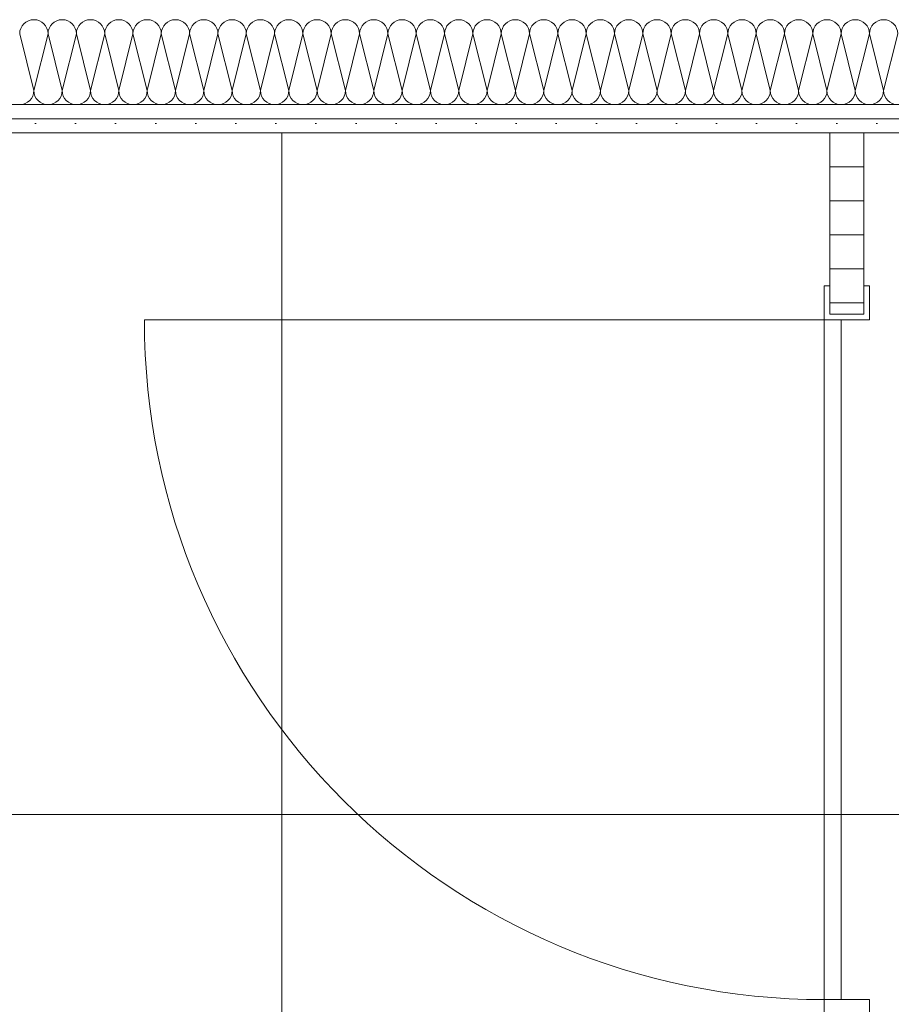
# Model space of a CAD drawing. Header units: metres. Extents: x -4 to 100, y -11 to 17.
# Tile 451 of 728: x 41.175 to 41.944, y 3.041 to 3.91. Entities that reach past the tile are written whole.
import ezdxf

# ---------------------------------------------------------------- set-up
doc = ezdxf.new("R2010")
doc.units = ezdxf.units.M
doc.header["$MEASUREMENT"] = 0
doc.linetypes.add('Wipeout_Contour', pattern=[1, 0, -1])
for name, color, linetype in [('152 - Bemaßung_ Beschriftung.Ausbau', 7, 'Continuous'), ('Neubau_606 - Struktur.Wand Innen Ausbau', 7, 'Continuous'), ('Neubau_650 - Abdeckung.Fußboden Aufbau', 7, 'Continuous'), ('Neubau_702 - Einrichtung.Möbel Sanitär', 7, 'Continuous')]:
    doc.layers.add(name, color=color, linetype=linetype)
doc.styles.add('ERSTELLTER_STIL_2', font='txt')
doc.dimstyles.new('ERSTELLTER_STIL__3', dxfattribs={"dimtxt": 0.1, "dimasz": 0.0532, "dimexe": 0.18, "dimexo": 0.0625, "dimgap": 0, "dimtad": 1, "dimzin": 0, "dimdsep": 46, "dimtxsty": 'ERSTELLTER_STIL_2', "dimblk": 'ARROWHEAD_2', "dimblk1": 'ARROWHEAD_2', "dimblk2": 'ARROWHEAD_2', "dimcen": 0.09, "dimse1": 1, "dimse2": 1, "dimclrd": 7, "dimclre": 7, "dimclrt": 7, "dimazin": 0, "dimtfac": 1, "dimtdec": 4, "dimtmove": 0, "dimatfit": 3, "dimfxl": 1, "dimtolj": 1, "dimtzin": 0, "dimarcsym": 0})
doc.dimstyles.new('ERSTELLTER_STIL__5', dxfattribs={"dimtxt": 0.1, "dimasz": 0.0532, "dimexe": 0.18, "dimexo": 0.0625, "dimgap": 0, "dimtad": 1, "dimtih": 1, "dimtoh": 1, "dimzin": 0, "dimdsep": 46, "dimtxsty": 'ERSTELLTER_STIL_2', "dimblk": 'ARROWHEAD_2', "dimblk1": 'ARROWHEAD_2', "dimblk2": 'ARROWHEAD_2', "dimcen": 0.09, "dimse1": 1, "dimse2": 1, "dimclrd": 7, "dimclre": 7, "dimclrt": 7, "dimazin": 0, "dimtfac": 1, "dimtdec": 4, "dimtmove": 0, "dimatfit": 3, "dimfxl": 1, "dimtolj": 1, "dimtzin": 0, "dimarcsym": 0})
doc.dimstyles.new('ERSTELLTER_STIL__6', dxfattribs={"dimtxt": 0.1, "dimasz": 0.0532, "dimexe": 0.18, "dimexo": 0.0625, "dimgap": 0, "dimtad": 1, "dimtih": 1, "dimtoh": 1, "dimzin": 0, "dimdsep": 46, "dimtxsty": 'ERSTELLTER_STIL_2', "dimblk": 'ARROWHEAD_2', "dimblk1": 'ARROWHEAD_2', "dimblk2": 'ARROWHEAD_2', "dimcen": 0.09, "dimse1": 1, "dimse2": 1, "dimclrd": 7, "dimclre": 7, "dimclrt": 7, "dimazin": 0, "dimtfac": 1, "dimtdec": 4, "dimtmove": 2, "dimatfit": 3, "dimfxl": 1, "dimtolj": 1, "dimtzin": 0, "dimarcsym": 0})
pattern_1 = [(45, (0, 0), (-0.01767767, 0.01767767), [0, -0.025])]

# ---------------------------------------------------------------- blocks, each defined once
blk = doc.blocks.new('*X174')
at = {"layer": 'Neubau_606 - Struktur.Wand Innen Ausbau', "color": 7, "linetype": 'Continuous', "lineweight": 5}
for p, q in [((41.175, 3.8975), (41.1875, 3.8475)), ((41.2, 3.8975), (41.1875, 3.8475)), ((41.2, 3.8975), (41.2125, 3.8475)), ((41.225, 3.8975), (41.2125, 3.8475)), ((41.225, 3.8975), (41.2375, 3.8475)), ((41.25, 3.8975), (41.2375, 3.8475)), ((41.25, 3.8975), (41.2625, 3.8475)), ((41.275, 3.8975), (41.2625, 3.8475)), ((41.275, 3.8975), (41.2875, 3.8475)), ((41.3, 3.8975), (41.2875, 3.8475)), ((41.3, 3.8975), (41.3125, 3.8475)), ((41.325, 3.8975), (41.3125, 3.8475)), ((41.325, 3.8975), (41.3375, 3.8475)), ((41.35, 3.8975), (41.3375, 3.8475)), ((41.35, 3.8975), (41.3625, 3.8475)), ((41.375, 3.8975), (41.3625, 3.8475)), ((41.375, 3.8975), (41.3875, 3.8475)), ((41.4, 3.8975), (41.3875, 3.8475)), ((41.4, 3.8975), (41.4125, 3.8475)), ((41.425, 3.8975), (41.4125, 3.8475)), ((41.425, 3.8975), (41.4375, 3.8475)), ((41.45, 3.8975), (41.4375, 3.8475)), ((41.45, 3.8975), (41.4625, 3.8475)), ((41.475, 3.8975), (41.4625, 3.8475)), ((41.475, 3.8975), (41.4875, 3.8475)), ((41.5, 3.8975), (41.4875, 3.8475)), ((41.5, 3.8975), (41.5125, 3.8475)), ((41.525, 3.8975), (41.5125, 3.8475)), ((41.525, 3.8975), (41.5375, 3.8475)), ((41.55, 3.8975), (41.5375, 3.8475)), ((41.55, 3.8975), (41.5625, 3.8475)), ((41.575, 3.8975), (41.5625, 3.8475)), ((41.575, 3.8975), (41.5875, 3.8475)), ((41.6, 3.8975), (41.5875, 3.8475)), ((41.6, 3.8975), (41.6125, 3.8475)), ((41.625, 3.8975), (41.6125, 3.8475)), ((41.625, 3.8975), (41.6375, 3.8475)), ((41.65, 3.8975), (41.6375, 3.8475)), ((41.65, 3.8975), (41.6625, 3.8475)), ((41.675, 3.8975), (41.6625, 3.8475)), ((41.675, 3.8975), (41.6875, 3.8475)), ((41.7, 3.8975), (41.6875, 3.8475)), ((41.7, 3.8975), (41.7125, 3.8475)), ((41.725, 3.8975), (41.7125, 3.8475)), ((41.725, 3.8975), (41.7375, 3.8475)), ((41.75, 3.8975), (41.7375, 3.8475)), ((41.75, 3.8975), (41.7625, 3.8475)), ((41.775, 3.8975), (41.7625, 3.8475)), ((41.775, 3.8975), (41.7875, 3.8475)), ((41.8, 3.8975), (41.7875, 3.8475)), ((41.8, 3.8975), (41.8125, 3.8475)), ((41.825, 3.8975), (41.8125, 3.8475)), ((41.825, 3.8975), (41.8375, 3.8475)), ((41.85, 3.8975), (41.8375, 3.8475)), ((41.85, 3.8975), (41.8625, 3.8475)), ((41.875, 3.8975), (41.8625, 3.8475)), ((41.875, 3.8975), (41.8875, 3.8475)), ((41.9, 3.8975), (41.8875, 3.8475)), ((41.9, 3.8975), (41.9125, 3.8475)), ((41.925, 3.8975), (41.9125, 3.8475)), ((41.925, 3.8975), (41.9375, 3.8475)), ((41.95, 3.8975), (41.9375, 3.8475))]:
    blk.add_line(p, q, dxfattribs=at)
for centre, start, end in [((41.1875, 3.8975), 89.99996, 179.99996), ((41.1875, 3.8975), 359.99996, 89.99996), ((41.2125, 3.8975), 89.99996, 179.99996), ((41.2125, 3.8975), 359.99996, 89.99996), ((41.2375, 3.8975), 89.99996, 179.99996), ((41.2375, 3.8975), 359.99996, 89.99996), ((41.2625, 3.8975), 89.99996, 179.99996), ((41.2625, 3.8975), 359.99996, 89.99996), ((41.2875, 3.8975), 89.99996, 179.99996), ((41.2875, 3.8975), 359.99996, 89.99996), ((41.3125, 3.8975), 89.99996, 179.99996), ((41.3125, 3.8975), 359.99996, 89.99996), ((41.3375, 3.8975), 89.99996, 179.99996), ((41.3375, 3.8975), 359.99996, 89.99996), ((41.3625, 3.8975), 89.99996, 179.99996), ((41.3625, 3.8975), 359.99996, 89.99996), ((41.3875, 3.8975), 89.99996, 179.99996), ((41.3875, 3.8975), 359.99996, 89.99996), ((41.4125, 3.8975), 89.99996, 179.99996), ((41.4125, 3.8975), 359.99996, 89.99996), ((41.4375, 3.8975), 89.99996, 179.99996), ((41.4375, 3.8975), 359.99996, 89.99996), ((41.4625, 3.8975), 89.99996, 179.99996), ((41.4625, 3.8975), 359.99996, 89.99996), ((41.4875, 3.8975), 89.99996, 179.99996), ((41.4875, 3.8975), 359.99996, 89.99996), ((41.5125, 3.8975), 89.99996, 179.99996), ((41.5125, 3.8975), 359.99996, 89.99996), ((41.5375, 3.8975), 89.99996, 179.99996), ((41.5375, 3.8975), 359.99996, 89.99996), ((41.5625, 3.8975), 89.99996, 179.99996), ((41.5625, 3.8975), 359.99996, 89.99996), ((41.5875, 3.8975), 89.99996, 179.99996), ((41.5875, 3.8975), 359.99996, 89.99996), ((41.6125, 3.8975), 89.99996, 179.99996), ((41.6125, 3.8975), 359.99996, 89.99996), ((41.6375, 3.8975), 89.99996, 179.99996), ((41.6375, 3.8975), 359.99996, 89.99996), ((41.6625, 3.8975), 89.99996, 179.99996), ((41.6625, 3.8975), 359.99996, 89.99996), ((41.6875, 3.8975), 89.99996, 179.99996), ((41.6875, 3.8975), 359.99996, 89.99996), ((41.7125, 3.8975), 89.99996, 179.99996), ((41.7125, 3.8975), 359.99996, 89.99996), ((41.7375, 3.8975), 89.99996, 179.99996), ((41.7375, 3.8975), 359.99996, 89.99996), ((41.7625, 3.8975), 89.99996, 179.99996), ((41.7625, 3.8975), 359.99996, 89.99996), ((41.7875, 3.8975), 89.99996, 179.99996), ((41.7875, 3.8975), 359.99996, 89.99996), ((41.8125, 3.8975), 89.99996, 179.99996), ((41.8125, 3.8975), 359.99996, 89.99996), ((41.8375, 3.8975), 89.99996, 179.99996), ((41.8375, 3.8975), 359.99996, 89.99996), ((41.8625, 3.8975), 89.99996, 179.99996), ((41.8625, 3.8975), 359.99996, 89.99996), ((41.8875, 3.8975), 89.99996, 179.99996), ((41.8875, 3.8975), 359.99996, 89.99996), ((41.9125, 3.8975), 89.99996, 179.99996), ((41.9125, 3.8975), 359.99996, 89.99996), ((41.9375, 3.8975), 89.99996, 179.99996), ((41.9375, 3.8975), 359.99996, 89.99996), ((41.175, 3.8475), 269.99996, 359.99996), ((41.2, 3.8475), 179.99996, 269.99996), ((41.2, 3.8475), 269.99996, 359.99996), ((41.225, 3.8475), 179.99996, 269.99996), ((41.225, 3.8475), 269.99996, 359.99996), ((41.25, 3.8475), 179.99996, 269.99996), ((41.25, 3.8475), 269.99996, 359.99996), ((41.275, 3.8475), 179.99996, 269.99996), ((41.275, 3.8475), 269.99996, 359.99996), ((41.3, 3.8475), 179.99996, 269.99996), ((41.3, 3.8475), 269.99996, 359.99996), ((41.325, 3.8475), 179.99996, 269.99996), ((41.325, 3.8475), 269.99996, 359.99996), ((41.35, 3.8475), 179.99996, 269.99996), ((41.35, 3.8475), 269.99996, 359.99996), ((41.375, 3.8475), 179.99996, 269.99996), ((41.375, 3.8475), 269.99996, 359.99996), ((41.4, 3.8475), 179.99996, 269.99996), ((41.4, 3.8475), 269.99996, 359.99996), ((41.425, 3.8475), 179.99996, 269.99996), ((41.425, 3.8475), 269.99996, 359.99996), ((41.45, 3.8475), 179.99996, 269.99996), ((41.45, 3.8475), 269.99996, 359.99996), ((41.475, 3.8475), 179.99996, 269.99996), ((41.475, 3.8475), 269.99996, 359.99996), ((41.5, 3.8475), 179.99996, 269.99996), ((41.5, 3.8475), 269.99996, 359.99996), ((41.525, 3.8475), 179.99996, 269.99996), ((41.525, 3.8475), 269.99996, 359.99996), ((41.55, 3.8475), 179.99996, 269.99996), ((41.55, 3.8475), 269.99996, 359.99996), ((41.575, 3.8475), 179.99996, 269.99996), ((41.575, 3.8475), 269.99996, 359.99996), ((41.6, 3.8475), 179.99996, 269.99996), ((41.6, 3.8475), 269.99996, 359.99996), ((41.625, 3.8475), 179.99996, 269.99996), ((41.625, 3.8475), 269.99996, 359.99996), ((41.65, 3.8475), 179.99996, 269.99996), ((41.65, 3.8475), 269.99996, 359.99996), ((41.675, 3.8475), 179.99996, 269.99996), ((41.675, 3.8475), 269.99996, 359.99996), ((41.7, 3.8475), 179.99996, 269.99996), ((41.7, 3.8475), 269.99996, 359.99996), ((41.725, 3.8475), 179.99996, 269.99996), ((41.725, 3.8475), 269.99996, 359.99996), ((41.75, 3.8475), 179.99996, 269.99996), ((41.75, 3.8475), 269.99996, 359.99996), ((41.775, 3.8475), 179.99996, 269.99996), ((41.775, 3.8475), 269.99996, 359.99996), ((41.8, 3.8475), 179.99996, 269.99996), ((41.8, 3.8475), 269.99996, 359.99996), ((41.825, 3.8475), 179.99996, 269.99996), ((41.825, 3.8475), 269.99996, 359.99996), ((41.85, 3.8475), 179.99996, 269.99996), ((41.85, 3.8475), 269.99996, 359.99996), ((41.875, 3.8475), 179.99996, 269.99996), ((41.875, 3.8475), 269.99996, 359.99996), ((41.9, 3.8475), 179.99996, 269.99996), ((41.9, 3.8475), 269.99996, 359.99996), ((41.925, 3.8475), 179.99996, 269.99996), ((41.925, 3.8475), 269.99996, 359.99996), ((41.95, 3.8475), 179.99996, 269.99996)]:
    blk.add_arc(centre, 0.0125, start, end, dxfattribs=at)
blk = doc.blocks.new('*D694')
at = {"layer": '152 - Bemaßung_ Beschriftung.Ausbau', "color": 7, "linetype": 'Continuous', "lineweight": 5}
for p, q in [((40.44003, 2.09752), (40.44003, 2.20252)), ((41.89003, 2.09752), (41.89003, 2.20252)), ((40.46023, 2.18502), (40.41982, 2.11502)), ((41.91024, 2.18502), (41.86982, 2.11502)), ((40.44003, 2.15002), (41.89003, 2.15002))]:
    blk.add_line(p, q, dxfattribs=at)
at = {"layer": '152 - Bemaßung_ Beschriftung.Ausbau', "color": 7, "lineweight": 5, "char_height": 0.1, "attachment_point": 7, "style": 'ERSTELLTER_STIL_2'}
for s, insert in [('\\A1;{\\pql;\\fArial|b0|i0|c0|p38;1,45}', (40.99406, 2.17002)), ('\\A1;{\\pql;\\fArial|b0|i0|c0|p38;3}', (41.79391, 2.17002))]:
    blk.add_mtext(s, dxfattribs=dict(at, insert=insert))
blk = doc.blocks.new('ARROWHEAD_2')
at = {"color": 0, "linetype": 'Continuous', "lineweight": 0}
for p, q in [((-0.378, -0.655), (0.378, 0.655)), ((0, 0), (-1, 0))]:
    blk.add_line(p, q, dxfattribs=at)
blk = doc.blocks.new('*D695')
at = {"layer": '152 - Bemaßung_ Beschriftung.Ausbau', "color": 7, "linetype": 'Continuous', "lineweight": 5}
for p, q in [((41.89003, 2.09752), (41.89003, 2.20252)), ((41.92003, 2.09752), (41.92003, 2.20252)), ((41.91024, 2.18502), (41.86982, 2.11502)), ((41.94024, 2.18502), (41.89982, 2.11502)), ((41.89003, 2.15002), (41.92003, 2.15002))]:
    blk.add_line(p, q, dxfattribs=at)
blk = doc.blocks.new('*D696')
at = {"layer": '152 - Bemaßung_ Beschriftung.Ausbau', "color": 7, "linetype": 'Continuous', "lineweight": 5}
for p, q in [((41.92003, 2.09752), (41.92003, 2.20252)), ((43.54499, 2.09752), (43.54499, 2.20252)), ((41.94024, 2.18502), (41.89982, 2.11502)), ((43.5652, 2.18502), (43.52478, 2.11502)), ((41.92003, 2.15002), (43.54499, 2.15002))]:
    blk.add_line(p, q, dxfattribs=at)
at = {"layer": '152 - Bemaßung_ Beschriftung.Ausbau', "color": 7, "lineweight": 5, "insert": (42.13588, 2.18261), "char_height": 0.1, "attachment_point": 7, "style": 'ERSTELLTER_STIL_2'}
blk.add_mtext('\\A1;{\\pql;\\fArial|b0|i0|c0|p38;1,62\\fArial|b0|i0|c0|p38;\\A1{\\H.66x;\\S5^  ;}}', dxfattribs=at)
blk = doc.blocks.new('*D713')
at = {"layer": '152 - Bemaßung_ Beschriftung.Ausbau', "color": 7, "linetype": 'Continuous', "lineweight": 5}
for p, q in [((45.78033, 0.245), (45.78033, 3.72)), ((45.74533, 0.26521), (45.81533, 0.22479)), ((45.83283, 0.245), (45.72783, 0.245)), ((45.78033, 0.005), (45.78033, 0.245)), ((45.74533, 0.02521), (45.81533, -0.01521)), ((45.83283, 0.005), (45.72783, 0.005)), ((45.78033, -0.07), (45.78033, 0.005))]:
    blk.add_line(p, q, dxfattribs=at)
at = {"color": 254, "linetype": 'Wipeout_Contour', "lineweight": 0, "ltscale": 182.403055}
blk.add_wipeout([(45.66937, -0.10529), (45.66937, 0.06354), (45.52651, 0.06354), (45.52651, -0.10529)], dxfattribs=at).dxf.layer = '152 - Bemaßung_ Beschriftung.Ausbau'
at = {"color": 254, "linetype": 'Wipeout_Contour', "lineweight": 0, "ltscale": 182.853328}
blk.add_wipeout([(45.77908, 0.03036), (45.77908, 0.21964), (45.64158, 0.21964), (45.64158, 0.03036)], dxfattribs=at).dxf.layer = '152 - Bemaßung_ Beschriftung.Ausbau'
at = {"layer": '152 - Bemaßung_ Beschriftung.Ausbau', "color": 7, "lineweight": 5, "insert": (45.76033, 0.04911), "char_height": 0.1, "attachment_point": 7, "rotation": 90, "style": 'ERSTELLTER_STIL_2'}
blk.add_mtext('\\A1;{\\pql;\\fArial|b0|i0|c0|p38;24}', dxfattribs=at)
blk = doc.blocks.new('*D714')
at = {"layer": '152 - Bemaßung_ Beschriftung.Ausbau', "color": 7, "linetype": 'Continuous', "lineweight": 5}
for p, q in [((45.74533, 3.7402), (45.81533, 3.69979)), ((45.83283, 3.72), (45.72783, 3.72)), ((45.78033, 0.245), (45.78033, 3.72)), ((45.74533, 0.26521), (45.81533, 0.22479))]:
    blk.add_line(p, q, dxfattribs=at)
at = {"layer": '152 - Bemaßung_ Beschriftung.Ausbau', "color": 7, "lineweight": 5, "char_height": 0.1, "attachment_point": 7, "rotation": 90, "style": 'ERSTELLTER_STIL_2'}
for s, insert in [('\\A1;{\\pql;\\fArial|b0|i0|c0|p38;17\\fArial|b0|i0|c0|p38;\\A1{\\H.66x;\\S5^  ;}}', (45.76142, 3.49791)), ('\\A1;{\\pql;\\fArial|b0|i0|c0|p38;3,47\\fArial|b0|i0|c0|p38;\\A1{\\H.66x;\\S5^  ;}}', (45.77974, 1.7235))]:
    blk.add_mtext(s, dxfattribs=dict(at, insert=insert))
blk = doc.blocks.new('*D733')
at = {"layer": '152 - Bemaßung_ Beschriftung.Ausbau', "color": 7, "linetype": 'Continuous', "lineweight": 5}
for p, q in [((40.8922, 3.83021), (40.9622, 3.78979)), ((40.9797, 3.81), (40.8747, 3.81)), ((40.9272, 2.87997), (40.9272, 3.81)), ((40.8922, 2.90017), (40.9622, 2.85976)), ((40.9797, 2.87997), (40.8747, 2.87997))]:
    blk.add_line(p, q, dxfattribs=at)
at = {"layer": '152 - Bemaßung_ Beschriftung.Ausbau', "color": 7, "lineweight": 5, "char_height": 0.1, "attachment_point": 7, "rotation": 90, "style": 'ERSTELLTER_STIL_2'}
for s, insert in [('\\A1;{\\pql;\\fArial|b0|i0|c0|p38;12\\fArial|b0|i0|c0|p38;\\A1{\\H.66x;\\S5^  ;}}', (40.90829, 3.66795)), ('\\A1;{\\pql;\\fArial|b0|i0|c0|p38;93}', (40.9072, 3.2691))]:
    blk.add_mtext(s, dxfattribs=dict(at, insert=insert))

msp = doc.modelspace()

# ---------------------------------------------------------------- hatches: boundary and pattern name
at = {"layer": 'Neubau_606 - Struktur.Wand Innen Ausbau', "linetype": 'Continuous', "lineweight": 0, "true_color": 0x000000}
h = msp.add_hatch(dxfattribs=at)
h.set_pattern_fill('Gips_0001', color=18, style=0, pattern_type=2)
h.set_pattern_definition(pattern_1)
h.paths.add_polyline_path([(40.2, 3.8225), (42.32499, 3.8225), (42.32499, 3.835), (40.2, 3.835)])
h = msp.add_hatch(dxfattribs=at)
h.set_pattern_fill('Gips_0001', color=18, style=0, pattern_type=2)
h.set_pattern_definition(pattern_1)
h.paths.add_polyline_path([(42.32499, 3.8225), (40.2, 3.8225), (40.2, 3.81), (42.32499, 3.81)])
at = {"layer": 'Neubau_650 - Abdeckung.Fußboden Aufbau', "linetype": 'Continuous', "lineweight": 13, "true_color": 0xafafaf}
h = msp.add_hatch(dxfattribs=at)
h.set_pattern_fill('Raster_60x60_Fuge_2mm_0001', color=253, style=0, pattern_type=2)
h.set_pattern_definition([(0, (42.61, 3.81), (0, 0.602), []), (90, (42.61, 3.81), (-0.602, 0), [])])
h.paths.add_polyline_path([(40.44003, 3.81), (40.44003, 0.255), (43.54499, 0.255), (43.54499, 0.33, -0.414214), (43.49499, 0.28, -0.414214), (43.44499, 0.33, -0.414214), (43.39499, 0.28, -0.414214), (43.34499, 0.33, -0.414214), (43.39499, 0.38, -0.414214), (43.44499, 0.33, -0.414214), (43.49499, 0.38, -0.414214), (43.54499, 0.33), (43.54499, 3.81), (43.20999, 3.81), (43.20999, 3.935), (42.32499, 3.935), (42.32499, 3.81)])
at = {"layer": 'Neubau_702 - Einrichtung.Möbel Sanitär', "linetype": 'Continuous', "lineweight": 0, "true_color": 0x000000}
h = msp.add_hatch(dxfattribs=at)
h.set_pattern_fill('Holz__Sperrholz_1_0001', color=18, style=0, pattern_type=2)
h.set_pattern_definition([(0, (0, 0), (0, 0.030000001), [])])
h.paths.add_polyline_path([(41.89003, 3.81), (41.89003, 3.64997), (41.92003, 3.64997), (41.92003, 3.81)])

# ---------------------------------------------------------------- linework, layer by layer
at = {"layer": 'Neubau_606 - Struktur.Wand Innen Ausbau', "color": 1, "linetype": 'Continuous', "lineweight": 5}
for p, q in [((40.2, 3.835), (42.32499, 3.835)), ((40.2, 3.8225), (42.32499, 3.8225))]:
    msp.add_line(p, q, dxfattribs=at)
at = {"layer": 'Neubau_606 - Struktur.Wand Innen Ausbau', "color": 1, "linetype": 'Continuous', "lineweight": 5, "flags": 128}
msp.add_lwpolyline([(40.44003, 3.81), (42.32499, 3.81)], dxfattribs=at)
at = {"layer": 'Neubau_650 - Abdeckung.Fußboden Aufbau', "color": 1, "linetype": 'Continuous', "lineweight": 13, "flags": 128}
msp.add_lwpolyline([(43.54499, 0.33), (43.54499, 0.255), (40.44003, 0.255), (40.44003, 3.81), (42.32499, 3.81), (42.32499, 3.935)], dxfattribs=at)
at = {"layer": 'Neubau_702 - Einrichtung.Möbel Sanitär', "color": 1, "linetype": 'Continuous', "lineweight": 13}
for p, q in [((41.88503, 3.64497), (41.88503, 3.67497)), ((41.88503, 3.67497), (41.89003, 3.67497)), ((41.89003, 3.67497), (41.89003, 3.64997)), ((41.92003, 3.64997), (41.92003, 3.67497)), ((41.92003, 3.67497), (41.92503, 3.67497)), ((41.92503, 3.67497), (41.92503, 3.64497)), ((41.88503, 3.64497), (41.28503, 3.64497)), ((41.88503, 3.64497), (41.88502, 3.04497)), ((41.90003, 3.64497), (41.88503, 3.64497)), ((41.90003, 3.64497), (41.88503, 3.64497)), ((41.89003, 3.64997), (41.92003, 3.64997)), ((41.90002, 3.04497), (41.90003, 3.64497)), ((41.92503, 3.64497), (41.90003, 3.64497)), ((41.90002, 3.04497), (41.88502, 3.04497)), ((41.88502, 3.04497), (41.88502, 3.01497)), ((41.88502, 3.04497), (41.90002, 3.04497)), ((41.92502, 3.04497), (41.90002, 3.04497)), ((41.92502, 3.01497), (41.92502, 3.04497))]:
    msp.add_line(p, q, dxfattribs=at)
at = {"layer": 'Neubau_702 - Einrichtung.Möbel Sanitär', "color": 1, "linetype": 'Continuous', "lineweight": 18}
msp.add_line((41.89003, 3.64997), (41.92003, 3.64997), dxfattribs=at)
msp.add_line((41.89003, 3.64997), (41.92003, 3.64997), dxfattribs=at)
msp.add_line((41.89003, 3.64997), (41.92003, 3.64997), dxfattribs=at)
at = {"layer": 'Neubau_702 - Einrichtung.Möbel Sanitär', "color": 1, "linetype": 'Continuous', "lineweight": 18, "flags": 128}
for points in [[(41.89003, 3.81), (41.89003, 3.64997)], [(41.92003, 3.81), (41.89003, 3.81)], [(41.92003, 3.64997), (41.92003, 3.81)]]:
    msp.add_lwpolyline(points, dxfattribs=at)
at = {"layer": 'Neubau_702 - Einrichtung.Möbel Sanitär', "color": 1, "linetype": 'Continuous', "lineweight": 9}
msp.add_arc((41.88503, 3.64497), 0.6, 179.99926, 269.99926, dxfattribs=at)

# ---------------------------------------------------------------- block references
at = {"layer": 'Neubau_606 - Struktur.Wand Innen Ausbau', "color": 1, "lineweight": 13}
msp.add_blockref('*X174', (0, 0), dxfattribs=at)

# ---------------------------------------------------------------- dimensions: what is measured, and where the dimension line sits
at = {"layer": '152 - Bemaßung_ Beschriftung.Ausbau', "color": 7, "linetype": 'Continuous', "lineweight": 5}
for base, p1, p2, dimstyle, picture, middle in [((41.92003, 2.15002), (41.89003, 3.81), (41.92003, 3.935), 'ERSTELLTER_STIL__5', '*D695', (41.83203, 2.22002)), ((43.54499, 2.15002), (41.92003, 3.935), (43.54499, 3.81), 'ERSTELLTER_STIL__6', '*D696', (42.40082, 2.25202)), ((41.89003, 2.15002), (40.44003, 3.81), (41.89003, 3.81), 'ERSTELLTER_STIL__5', '*D694', (41.12394, 2.22002))]:
    dim = msp.add_linear_dim(base=base, p1=p1, p2=p2, dimstyle=dimstyle, dxfattribs=at)
    dim.commit()
    dim.dimension.update_dxf_attribs({"geometry": picture, "text_midpoint": middle, "dimtype": 160})

# ---------------------------------------------------------------- next in the draw order: dimensions: what is measured, and where the dimension line sits
dim = msp.add_linear_dim(base=(45.78033, 0.245), p1=(21.9375, 0.005), p2=(22.1775, 0.245), angle=90, dimstyle='ERSTELLTER_STIL__3', dxfattribs=at)
dim.commit()
dim.dimension.update_dxf_attribs({"geometry": '*D713', "text_midpoint": (45.71033, 0.12535), "dimtype": 160, "text_rotation": 90})

# ---------------------------------------------------------------- next in the draw order: dimensions: what is measured, and where the dimension line sits
for base, p1, p2, picture, middle in [((40.9272, 3.81), (41.89002, 2.87997), (40.2, 3.81), '*D733', (40.8572, 3.34533)), ((45.780333, 3.719998), (22.1775, 0.245), (44.709987, 3.719998), '*D714', (45.710333, 1.988441))]:
    dim = msp.add_linear_dim(base=base, p1=p1, p2=p2, angle=90, dimstyle='ERSTELLTER_STIL__3', dxfattribs=at)
    dim.commit()
    dim.dimension.update_dxf_attribs({"geometry": picture, "text_midpoint": middle, "dimtype": 160, "text_rotation": 90})

doc.saveas('drawing.dxf')
